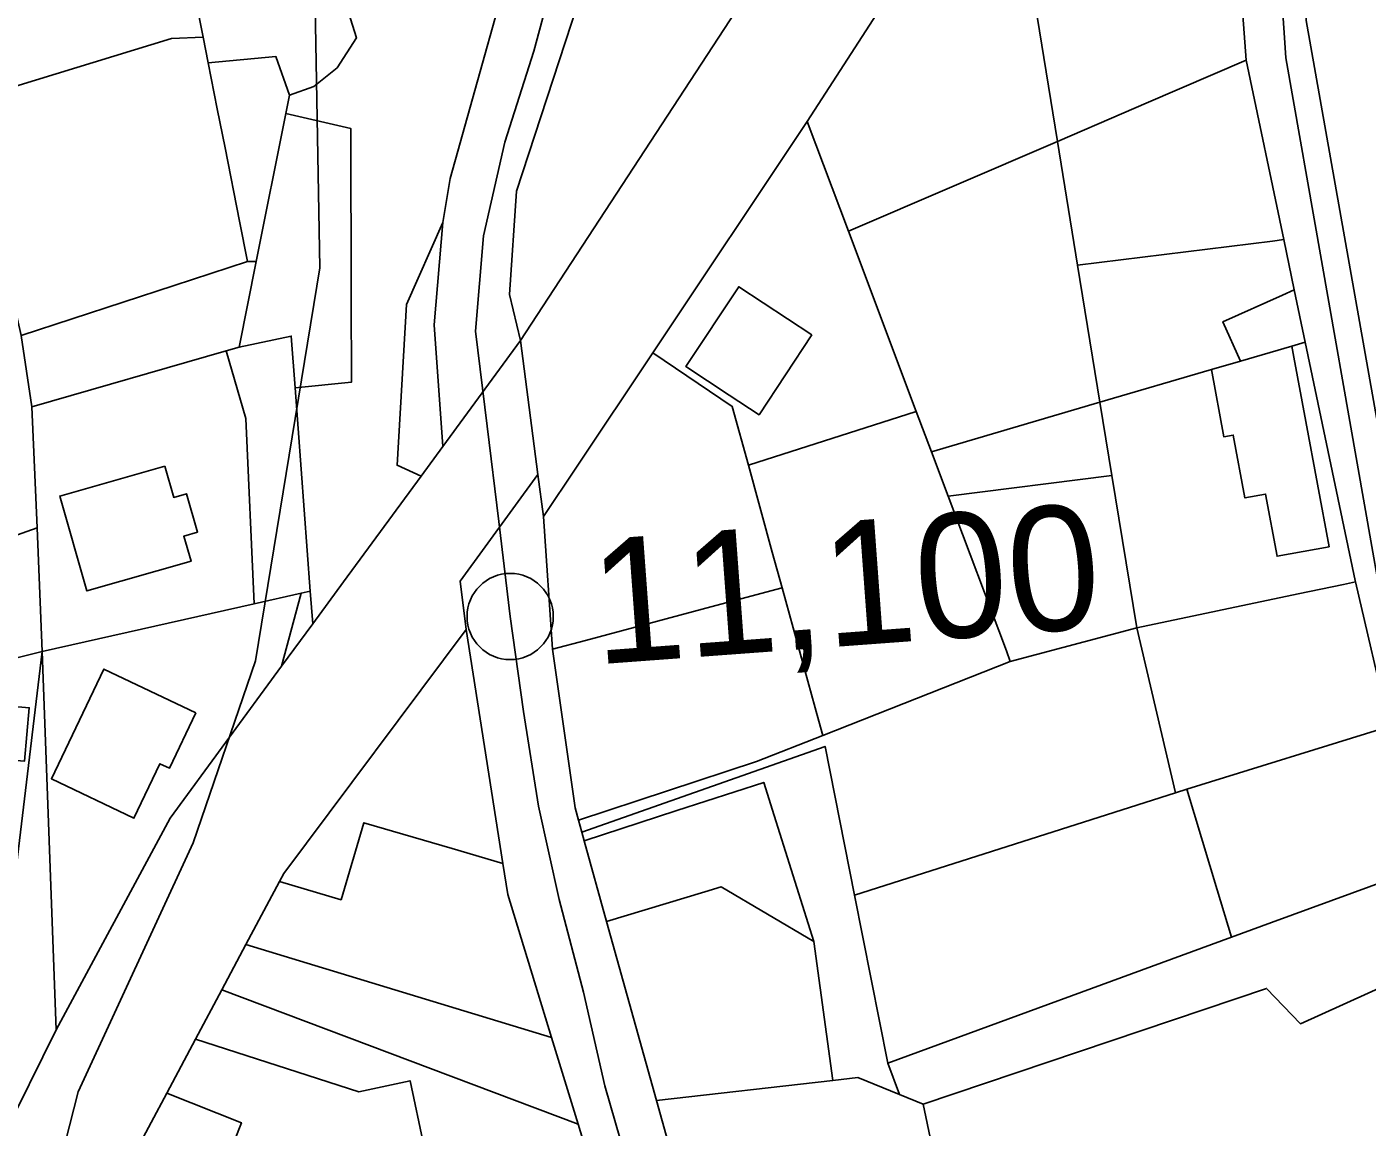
# Model space of a CAD drawing. Extents: x -510989 to -501240, y -1184665 to -1176089.
# Drawn here: x -509567.3 to -509427.4, y -1179746.7 to -1179631.8 of the extents above; entities that cross this region are included whole.
import ezdxf

# ---------------------------------------------------------------- set-up
doc = ezdxf.new("R2010")
doc.units = 0
for name, color, linetype in [('orna_puda', 7, 'Continuous'), ('ostatni_plocha_x_manipulacni_plocha', 7, 'Continuous'), ('ostatni_plocha_x_neplodna_puda', 7, 'Continuous'), ('ostatni_plocha_x_ostatni_komunikace', 7, 'Continuous'), ('ostatni_plocha_x_silnice', 7, 'Continuous'), ('ostatni_plocha_x_sportoviste_a_rekr_plocha', 7, 'Continuous'), ('trasovani_toku', 7, 'Continuous'), ('trvaly_travni_porost', 7, 'Continuous'), ('vodni_plocha_x_vodni_tok_v_koryte_umelem', 7, 'Continuous'), ('vrstevnice_02', 7, 'Continuous'), ('zahrada', 7, 'Continuous'), ('zastavena_plocha_a_nadvori', 7, 'Continuous')]:
    doc.layers.add(name, color=color, linetype=linetype)

msp = doc.modelspace()

# ---------------------------------------------------------------- linework, layer by layer
at = {"layer": 'orna_puda'}
for points in [[(-509559.14, -1179601.9), (-509546.23, -1179598.02), (-509539.31, -1179612.57), (-509532.87, -1179633), (-509534.88, -1179636.13), (-509537.31, -1179638.05), (-509539.84, -1179638.96), (-509541.29, -1179634.93), (-509548.34, -1179635.59), (-509548.87, -1179632.92), (-509549.98, -1179627.33), (-509550.33, -1179622.85), (-509554.87, -1179614.83), (-509556.78, -1179605.36)], [(-509559.14, -1179601.9), (-509556.78, -1179605.36), (-509554.87, -1179614.83), (-509550.33, -1179622.85), (-509549.98, -1179627.33), (-509548.87, -1179632.92), (-509552.15, -1179633.05), (-509570.24, -1179638.57), (-509572.45, -1179639.24), (-509579.56, -1179608.03)], [(-509572.45, -1179639.24), (-509570.24, -1179638.57), (-509570.06, -1179639.82), (-509569.38, -1179644.52), (-509569.6, -1179656.29), (-509567.86, -1179664.07), (-509566.73, -1179671.5), (-509566.2, -1179684.13), (-509571.98, -1179686.17), (-509575.69, -1179640.23)], [(-509566.73, -1179671.5), (-509546.47, -1179665.67), (-509544.4, -1179672.71), (-509543.55, -1179692.05), (-509565.65, -1179697.05), (-509566.2, -1179684.13)], [(-509552.85, -1179677.69), (-509563.82, -1179680.81), (-509561.01, -1179690.71), (-509550.13, -1179687.62), (-509550.88, -1179685), (-509549.45, -1179684.59), (-509550.59, -1179680.57), (-509551.93, -1179680.95)], [(-509566.2, -1179684.13), (-509565.65, -1179697.05), (-509571.44, -1179698.45), (-509571.98, -1179686.17)], [(-509538.63, -1179690.94), (-509537.68, -1179690.73), (-509537.43, -1179694.14), (-509540.67, -1179698.57)], [(-509571.44, -1179698.45), (-509565.65, -1179697.05), (-509572.29, -1179751.86), (-509575.02, -1179752.72), (-509573.59, -1179731.06), (-509572.93, -1179721), (-509572.08, -1179708.08), (-509567.51, -1179708.49), (-509567.01, -1179702.9), (-509571.71, -1179702.48), (-509571.56, -1179700.19)], [(-509565.65, -1179697.05), (-509564.2, -1179736.53), (-509569.79, -1179747.85), (-509570.13, -1179751.18), (-509572.29, -1179751.86)], [(-509480.53, -1179741.5), (-509476.2, -1179743.27), (-509473.71, -1179744.29), (-509464.68, -1179787.36), (-509446.31, -1179838.46), (-509451.84, -1179841.02), (-509459.71, -1179845.32), (-509460.71, -1179845.86), (-509470.06, -1179833.07), (-509480.74, -1179811.12), (-509486.95, -1179796.31), (-509501.54, -1179743.91), (-509483.14, -1179741.8)]]:
    msp.add_lwpolyline(points, close=True, dxfattribs=at)
at = {"layer": 'ostatni_plocha_x_manipulacni_plocha'}
for points in [[(-509541.29, -1179634.93), (-509539.84, -1179638.96), (-509540.22, -1179640.89), (-509543.32, -1179656.32), (-509544.22, -1179656.32), (-509545.06, -1179652.13), (-509546.58, -1179644.47), (-509547.39, -1179640.4), (-509548.34, -1179635.59)], [(-509455.27, -1179671.02), (-509454.02, -1179678.66), (-509471.1, -1179680.83), (-509472.85, -1179676.18)]]:
    msp.add_lwpolyline(points, close=True, dxfattribs=at)
at = {"layer": 'ostatni_plocha_x_neplodna_puda'}
msp.add_lwpolyline([(-509431.6, -1179557.23), (-509426.15, -1179555.85), (-509425.73, -1179580.37), (-509422.43, -1179626.45), (-509424.86, -1179626.87), (-509423.03, -1179633.15), (-509416.44, -1179664.15), (-509412.44, -1179695.54), (-509408.18, -1179715.63), (-509408.79, -1179715.79), (-509409.25, -1179715.13), (-509422.11, -1179696.76), (-509433.73, -1179631.19), (-509437.92, -1179563.59), (-509430.36, -1179549.48)], close=True, dxfattribs=at)
at = {"layer": 'ostatni_plocha_x_ostatni_komunikace'}
for points in [[(-509437.92, -1179563.59), (-509433.73, -1179631.19), (-509422.11, -1179696.76), (-509409.25, -1179715.13), (-509409.73, -1179720.36), (-509413.12, -1179716.44), (-509424.7, -1179698.52), (-509435.87, -1179635.07), (-509440.34, -1179568.1)], [(-509523.85, -1179652.27), (-509524.76, -1179662.93), (-509523.85, -1179675.63), (-509526.12, -1179678.72), (-509528.63, -1179677.59), (-509527.63, -1179660.8)], [(-509499.41, -1179713.64), (-509509.1, -1179716.8), (-509509.35, -1179715.89), (-509483.96, -1179706.94), (-509480.88, -1179722.45), (-509477.4, -1179740), (-509476.2, -1179743.27), (-509480.53, -1179741.5), (-509483.14, -1179741.8), (-509485.11, -1179727.31), (-509489.27, -1179714.15), (-509490.36, -1179710.69)]]:
    msp.add_lwpolyline(points, close=True, dxfattribs=at)
for points in [[(-509425.07, -1179704.85), (-509428.6, -1179689.77), (-509428.63, -1179689.61), (-509433.84, -1179664.74), (-509434.99, -1179659.28), (-509436.08, -1179654.04), (-509440, -1179635.31), (-509441.14, -1179619.79), (-509443.63, -1179585.76), (-509450.4, -1179586.86), (-509440.34, -1179568.1), (-509435.87, -1179635.07), (-509424.7, -1179698.52)], [(-509515.06, -1179618.97), (-509523.09, -1179647.66), (-509523.85, -1179652.27), (-509527.63, -1179660.8), (-509528.63, -1179677.59), (-509526.12, -1179678.72), (-509534.21, -1179689.76), (-509537.43, -1179694.14), (-509537.68, -1179690.73), (-509539.27, -1179669.51), (-509533.39, -1179668.94), (-509533.41, -1179660.08), (-509533.44, -1179642.45), (-509540.22, -1179640.89), (-509539.84, -1179638.96), (-509537.31, -1179638.05), (-509534.88, -1179636.13), (-509532.87, -1179633), (-509539.31, -1179612.57)], [(-509415.75, -1179727.46), (-509434.32, -1179735.89), (-509437.87, -1179732.2), (-509473.71, -1179744.29), (-509476.2, -1179743.27), (-509477.4, -1179740), (-509441.54, -1179726.86), (-509437.35, -1179725.32), (-509418.8, -1179718.53)]]:
    msp.add_lwpolyline(points, dxfattribs=at)
at = {"layer": 'ostatni_plocha_x_silnice'}
for points in [[(-509465.23, -1179609.84), (-509485.81, -1179641.73), (-509501.93, -1179665.85), (-509509.91, -1179677.8), (-509513.34, -1179682.94), (-509513.92, -1179678.56), (-509515.75, -1179664.59), (-509479.16, -1179608.58)], [(-509569.79, -1179747.85), (-509564.2, -1179736.53), (-509552.3, -1179714.42), (-509540.67, -1179698.57), (-509537.43, -1179694.14), (-509534.21, -1179689.76), (-509526.12, -1179678.72), (-509523.85, -1179675.63), (-509515.75, -1179664.59), (-509513.92, -1179678.56), (-509522.05, -1179689.69), (-509521.4, -1179694.72), (-509540.45, -1179720.21), (-509540.89, -1179721.04), (-509544.4, -1179727.63), (-509546.9, -1179732.33), (-509549.65, -1179737.49), (-509552.66, -1179743.14), (-509555.91, -1179749.25)]]:
    msp.add_lwpolyline(points, dxfattribs=at)
at = {"layer": 'ostatni_plocha_x_sportoviste_a_rekr_plocha'}
msp.add_lwpolyline([(-509414.56, -1179729.99), (-509412.04, -1179735.34), (-509407.79, -1179744.35), (-509400.37, -1179760.1), (-509392.82, -1179776.12), (-509360.28, -1179845.17), (-509392.72, -1179864.7), (-509422.95, -1179882.91), (-509424.41, -1179883.79), (-509434.17, -1179876.61), (-509450.96, -1179859.19), (-509460.71, -1179845.86), (-509459.71, -1179845.32), (-509451.84, -1179841.02), (-509443.46, -1179859.06), (-509437.94, -1179856.49), (-509446.31, -1179838.46), (-509464.68, -1179787.36), (-509473.71, -1179744.29), (-509437.87, -1179732.2), (-509434.32, -1179735.89), (-509415.75, -1179727.46)], close=True, dxfattribs=at)
at = {"layer": 'trasovani_toku'}
for p, q in [((-509514.36, -1179634.36), (-509511.76, -1179624.7)), ((-509517.36, -1179643.89), (-509514.36, -1179634.36)), ((-509519.6, -1179653.64), (-509517.36, -1179643.89)), ((-509520.45, -1179663.61), (-509519.6, -1179653.64)), ((-509519.23, -1179673.53), (-509520.45, -1179663.61)), ((-509518, -1179683.46), (-509519.23, -1179673.53)), ((-509516.82, -1179693.38), (-509518, -1179683.46)), ((-509515.42, -1179703.29), (-509516.82, -1179693.38)), ((-509513.88, -1179713.17), (-509515.42, -1179703.29)), ((-509511.72, -1179722.93), (-509513.88, -1179713.17)), ((-509509.18, -1179732.6), (-509511.72, -1179722.93)), ((-509506.94, -1179742.35), (-509509.18, -1179732.6)), ((-509504.18, -1179751.96), (-509506.94, -1179742.35))]:
    msp.add_line(p, q, dxfattribs=at)
msp.add_circle((-509516.82, -1179693.38), 4.5, dxfattribs=at)
at = {"layer": 'trvaly_travni_porost'}
msp.add_lwpolyline([(-509545.12, -1179665.28), (-509539.67, -1179664.12), (-509539.27, -1179669.51), (-509537.68, -1179690.73), (-509538.63, -1179690.94), (-509543.55, -1179692.05), (-509544.4, -1179672.71), (-509546.47, -1179665.67)], close=True, dxfattribs=at)
at = {"layer": 'vodni_plocha_x_vodni_tok_v_koryte_umelem'}
for points in [[(-509509.79, -1179629.55), (-509516.16, -1179648.98), (-509516.89, -1179659.78), (-509515.75, -1179664.59), (-509523.85, -1179675.63), (-509524.76, -1179662.93), (-509523.85, -1179652.27), (-509523.09, -1179647.66), (-509515.06, -1179618.97)], [(-509507.62, -1179753.22), (-509509.72, -1179746.36), (-509512.49, -1179737.31), (-509517.06, -1179722.41), (-509517.57, -1179719.17), (-509521.4, -1179694.72), (-509522.05, -1179689.69), (-509513.92, -1179678.56), (-509513.34, -1179682.94), (-509512.4, -1179696.8), (-509510.05, -1179713.36), (-509509.7, -1179714.64), (-509509.35, -1179715.89), (-509509.1, -1179716.8), (-509506.76, -1179725.2), (-509501.54, -1179743.91), (-509486.95, -1179796.31)]]:
    msp.add_lwpolyline(points, dxfattribs=at)
at = {"layer": 'vrstevnice_02'}
msp.add_lwpolyline([(-509566.5, -1179761), (-509561.91, -1179743), (-509549.91, -1179717), (-509543.41, -1179698), (-509536.69, -1179657), (-509537.41, -1179616), (-509528.81, -1179613), (-509528.31, -1179607), (-509529.81, -1179591)], dxfattribs=at)
at = {"layer": 'zahrada'}
for points in [[(-509508.7, -1179603.55), (-509485.72, -1179604.49), (-509479.04, -1179608.39), (-509479.16, -1179608.58), (-509515.75, -1179664.59), (-509516.89, -1179659.78), (-509516.16, -1179648.98), (-509509.79, -1179629.55), (-509508.15, -1179610.29)], [(-509465.23, -1179609.84), (-509462.37, -1179627.4), (-509461.82, -1179630.75), (-509459.7, -1179643.79), (-509481.51, -1179653.17), (-509485.81, -1179641.73)], [(-509453.82, -1179621.18), (-509441.14, -1179619.79), (-509440, -1179635.31), (-509450.46, -1179639.81), (-509452.79, -1179640.82), (-509459.7, -1179643.79), (-509461.82, -1179630.75), (-509453.31, -1179629.25)], [(-509533.44, -1179642.45), (-509533.41, -1179660.08), (-509533.39, -1179668.94), (-509539.27, -1179669.51), (-509539.67, -1179664.12), (-509545.12, -1179665.28), (-509543.32, -1179656.32), (-509540.22, -1179640.89)], [(-509481.51, -1179653.17), (-509474.43, -1179671.98), (-509491.95, -1179677.58), (-509493.64, -1179671.45), (-509501.93, -1179665.85), (-509485.81, -1179641.73)], [(-509481.51, -1179653.17), (-509459.7, -1179643.79), (-509457.6, -1179656.71), (-509455.27, -1179671.02), (-509472.85, -1179676.18), (-509474.43, -1179671.98)], [(-509437.27, -1179654.19), (-509436.08, -1179654.04), (-509434.99, -1179659.28), (-509436.22, -1179659.83), (-509442.43, -1179662.61), (-509440.59, -1179666.72), (-509443.64, -1179667.61), (-509455.27, -1179671.02), (-509457.6, -1179656.71)], [(-509544.22, -1179656.32), (-509543.32, -1179656.32), (-509545.12, -1179665.28), (-509546.47, -1179665.67), (-509566.73, -1179671.5), (-509567.86, -1179664.07), (-509551.88, -1179658.83)], [(-509485.35, -1179664), (-509492.97, -1179658.97), (-509498.47, -1179667.29), (-509493.97, -1179670.27), (-509490.85, -1179672.33)], [(-509435.23, -1179665.15), (-509433.84, -1179664.74), (-509428.63, -1179689.61), (-509428.6, -1179689.77), (-509429.84, -1179690.03), (-509434.57, -1179691.02), (-509451.43, -1179694.55), (-509454.02, -1179678.66), (-509455.27, -1179671.02), (-509443.64, -1179667.61), (-509442.34, -1179674.62), (-509441.36, -1179674.44), (-509440.14, -1179681.01), (-509437.98, -1179680.61), (-509436.78, -1179687.1), (-509431.35, -1179686.1), (-509433.77, -1179673.04), (-509435.02, -1179666.3)], [(-509472.85, -1179676.18), (-509471.1, -1179680.83), (-509465.03, -1179696.98), (-509464.62, -1179698.06), (-509484.19, -1179705.79), (-509484.6, -1179704.31), (-509488.43, -1179690.38), (-509489.46, -1179686.65), (-509491.95, -1179677.58), (-509474.43, -1179671.98)], [(-509471.1, -1179680.83), (-509454.02, -1179678.66), (-509451.43, -1179694.55), (-509464.62, -1179698.06), (-509465.03, -1179696.98)], [(-509543.55, -1179692.05), (-509538.63, -1179690.94), (-509540.67, -1179698.57), (-509552.3, -1179714.42), (-509564.2, -1179736.53), (-509565.65, -1179697.05)], [(-509495.36, -1179692.24), (-509488.43, -1179690.38), (-509484.6, -1179704.31), (-509484.19, -1179705.79), (-509491.1, -1179708.52), (-509509.7, -1179714.64), (-509510.05, -1179713.36), (-509512.4, -1179696.8), (-509508.95, -1179695.88)], [(-509522.88, -1179717.61), (-509532.09, -1179714.9), (-509534.46, -1179722.94), (-509540.89, -1179721.04), (-509540.45, -1179720.21), (-509521.4, -1179694.72), (-509517.57, -1179719.17)], [(-509451.43, -1179694.55), (-509447.39, -1179711.77), (-509480.88, -1179722.45), (-509483.96, -1179706.94), (-509509.35, -1179715.89), (-509509.7, -1179714.64), (-509491.1, -1179708.52), (-509484.19, -1179705.79), (-509464.62, -1179698.06)], [(-509549.63, -1179703.45), (-509559.23, -1179698.87), (-509564.7, -1179710.32), (-509556.09, -1179714.43), (-509553.37, -1179708.74), (-509552.38, -1179709.22)], [(-509447.39, -1179711.77), (-509446.2, -1179711.4), (-509443.03, -1179721.92), (-509441.54, -1179726.86), (-509477.4, -1179740), (-509480.88, -1179722.45)], [(-509494.8, -1179721.61), (-509485.11, -1179727.31), (-509483.14, -1179741.8), (-509501.54, -1179743.91), (-509506.76, -1179725.2), (-509496.5, -1179722.12)], [(-509546.9, -1179732.33), (-509544.4, -1179727.63), (-509512.49, -1179737.31), (-509509.72, -1179746.36)], [(-509549.65, -1179737.49), (-509546.9, -1179732.33), (-509509.72, -1179746.36), (-509507.62, -1179753.22), (-509520.76, -1179756.07), (-509541.54, -1179760.6), (-509539.87, -1179757.83), (-509530.04, -1179755.72), (-509530.99, -1179751.28), (-509531.31, -1179749.77), (-509525.82, -1179748.59), (-509527.27, -1179741.84), (-509532.63, -1179742.99)], [(-509544.86, -1179746.21), (-509548.36, -1179755.11), (-509539.87, -1179757.83), (-509541.54, -1179760.6), (-509554.68, -1179763.46), (-509557.49, -1179764.07), (-509555.91, -1179749.25), (-509552.66, -1179743.14)]]:
    msp.add_lwpolyline(points, close=True, dxfattribs=at)
at = {"layer": 'zastavena_plocha_a_nadvori'}
for points in [[(-509552.15, -1179633.05), (-509548.87, -1179632.92), (-509548.34, -1179635.59), (-509547.39, -1179640.4), (-509546.58, -1179644.47), (-509545.06, -1179652.13), (-509544.22, -1179656.32), (-509551.88, -1179658.83), (-509567.86, -1179664.07), (-509569.6, -1179656.29), (-509569.38, -1179644.52), (-509570.06, -1179639.82), (-509570.24, -1179638.57)], [(-509450.46, -1179639.81), (-509440, -1179635.31), (-509436.08, -1179654.04), (-509437.27, -1179654.19), (-509457.6, -1179656.71), (-509459.7, -1179643.79), (-509452.79, -1179640.82)], [(-509485.35, -1179664), (-509490.85, -1179672.33), (-509493.97, -1179670.27), (-509498.47, -1179667.29), (-509492.97, -1179658.97)], [(-509436.22, -1179659.83), (-509434.99, -1179659.28), (-509433.84, -1179664.74), (-509435.23, -1179665.15), (-509440.59, -1179666.72), (-509442.43, -1179662.61)], [(-509501.93, -1179665.85), (-509493.64, -1179671.45), (-509491.95, -1179677.58), (-509489.46, -1179686.65), (-509488.43, -1179690.38), (-509495.36, -1179692.24), (-509508.95, -1179695.88), (-509512.4, -1179696.8), (-509513.34, -1179682.94), (-509509.91, -1179677.8)], [(-509435.23, -1179665.15), (-509435.02, -1179666.3), (-509433.77, -1179673.04), (-509431.35, -1179686.1), (-509436.78, -1179687.1), (-509437.98, -1179680.61), (-509440.14, -1179681.01), (-509441.36, -1179674.44), (-509442.34, -1179674.62), (-509443.64, -1179667.61), (-509440.59, -1179666.72)], [(-509552.85, -1179677.69), (-509551.93, -1179680.95), (-509550.59, -1179680.57), (-509549.45, -1179684.59), (-509550.88, -1179685), (-509550.13, -1179687.62), (-509561.01, -1179690.71), (-509563.82, -1179680.81)], [(-509429.84, -1179690.03), (-509428.6, -1179689.77), (-509425.07, -1179704.85), (-509446.2, -1179711.4), (-509447.39, -1179711.77), (-509451.43, -1179694.55), (-509434.57, -1179691.02)], [(-509549.63, -1179703.45), (-509552.38, -1179709.22), (-509553.37, -1179708.74), (-509556.09, -1179714.43), (-509564.7, -1179710.32), (-509559.23, -1179698.87)], [(-509571.71, -1179702.48), (-509567.01, -1179702.9), (-509567.51, -1179708.49), (-509572.08, -1179708.08)], [(-509446.2, -1179711.4), (-509425.07, -1179704.85), (-509418.8, -1179718.53), (-509437.35, -1179725.32), (-509441.54, -1179726.86), (-509443.03, -1179721.92)], [(-509499.41, -1179713.64), (-509490.36, -1179710.69), (-509489.27, -1179714.15), (-509485.11, -1179727.31), (-509494.8, -1179721.61), (-509496.5, -1179722.12), (-509506.76, -1179725.2), (-509509.1, -1179716.8)], [(-509522.88, -1179717.61), (-509517.57, -1179719.17), (-509517.06, -1179722.41), (-509512.49, -1179737.31), (-509544.4, -1179727.63), (-509540.89, -1179721.04), (-509534.46, -1179722.94), (-509532.09, -1179714.9)], [(-509532.63, -1179742.99), (-509527.27, -1179741.84), (-509525.82, -1179748.59), (-509531.31, -1179749.77), (-509530.99, -1179751.28), (-509530.04, -1179755.72), (-509539.87, -1179757.83), (-509548.36, -1179755.11), (-509544.86, -1179746.21), (-509552.66, -1179743.14), (-509549.65, -1179737.49)]]:
    msp.add_lwpolyline(points, close=True, dxfattribs=at)

# ---------------------------------------------------------------- texts
at = {"layer": 'trasovani_toku'}
msp.add_text('11,100', height=13, rotation=4.2159, dxfattribs=at).set_placement((-509507.88, -1179698.39))

doc.saveas('drawing.dxf')
